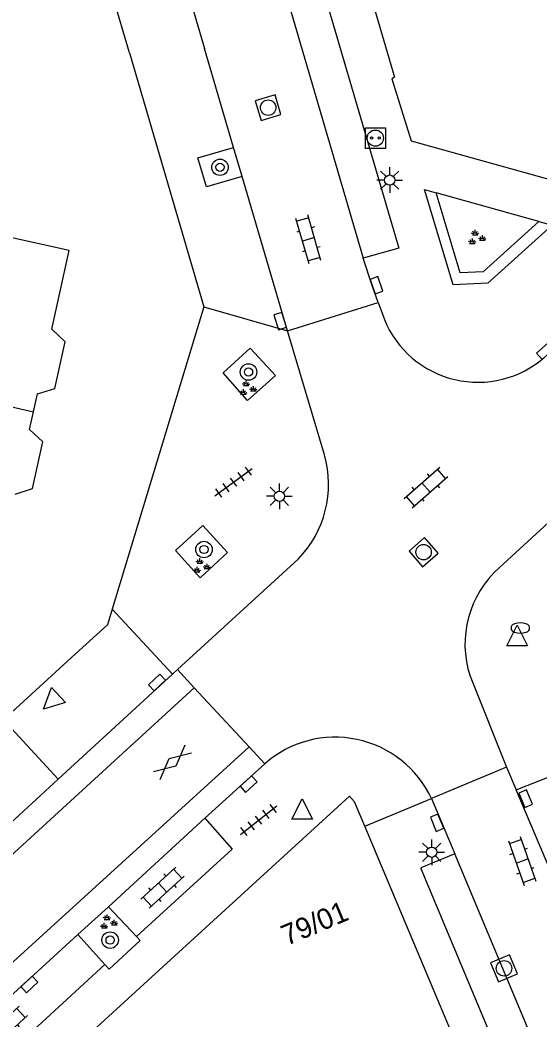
# Model space of a CAD drawing. Extents: x 132998 to 136004, y 396998 to 398512.
# Drawn here: x 134901.99 to 134927.23, y 397236.4 to 397284.94 of the extents above; entities that cross this region are included whole.
import ezdxf

# ---------------------------------------------------------------- set-up
doc = ezdxf.new("R2010")
doc.units = 0
for name, color, linetype in [('gg-afsc-erfafscheiding', 7, 'Continuous'), ('gg-afsc-muur', 7, 'Continuous'), ('gg-anno-huisnummerreeks BGT', 7, 'Continuous'), ('gg-bbg-hoofdgebouw', 7, 'Continuous'), ('gg-bbg-tussenscheiding', 7, 'Continuous'), ('gg-knt-verharding', 7, 'Continuous'), ('gg-knt-verharding nz', 7, 'Continuous'), ('gt-grn-groengrens', 7, 'Continuous'), ('gt-grn-weggrens', 7, 'Continuous'), ('gt-symb-boom', 7, 'Continuous'), ('gt-symb-brandkraan', 7, 'Continuous'), ('gt-symb-gesloten verharding', 7, 'Continuous'), ('gt-symb-groenvak', 7, 'Continuous'), ('gt-symb-klinker verharding', 7, 'Continuous'), ('gt-symb-kolk', 7, 'Continuous'), ('gt-symb-laadpunt elektrisch vervoer', 7, 'Continuous'), ('gt-symb-lichtmast', 7, 'Continuous'), ('gt-symb-rioolschacht', 7, 'Continuous'), ('gt-symb-tegel verharding', 7, 'Continuous'), ('gt-symb-waterafsluiter', 7, 'Continuous')]:
    doc.layers.add(name, color=color, linetype=linetype)

# ---------------------------------------------------------------- blocks, each defined once
blk = doc.blocks.new('gt0-LMAST')
at = {"layer": 'gt-symb-lichtmast'}
for p, q in [((-0.005, 0.246), (-0.005, 0.621)), ((-0.182, 0.173), (-0.447, 0.438)), ((0.172, 0.173), (0.437, 0.438)), ((-0.255, -0.004), (-0.63, -0.004)), ((-0.182, -0.181), (-0.447, -0.446)), ((-0.005, -0.254), (-0.005, -0.629)), ((0.437, -0.446), (0.172, -0.181)), ((0.245, -0.004), (0.62, -0.004))]:
    blk.add_line(p, q, dxfattribs=at)
blk.add_circle((-0.005, -0.004), 0.25, dxfattribs=at)
blk = doc.blocks.new('gt0-GRVAK')
at = {"layer": 'gt-symb-groenvak'}
for p, q in [((-0.11, 0.189), (-0.228, 0.24)), ((-0.182, 0.153), (0.088, 0.153)), ((-0.091, 0.211), (-0.156, 0.322)), ((-0.047, 0.214), (-0.047, 0.393)), ((-0.004, 0.211), (0.061, 0.322)), ((0.015, 0.189), (0.133, 0.24)), ((0.262, -0.052), (0.197, 0.059)), ((0.305, -0.049), (0.305, 0.13)), ((0.349, -0.052), (0.414, 0.059)), ((-0.245, -0.228), (-0.363, -0.177)), ((-0.318, -0.264), (-0.047, -0.264)), ((-0.226, -0.206), (-0.291, -0.095)), ((-0.183, -0.203), (-0.183, -0.024)), ((-0.139, -0.206), (-0.074, -0.095)), ((-0.12, -0.228), (-0.002, -0.177)), ((0.243, -0.074), (0.125, -0.023)), ((0.17, -0.11), (0.441, -0.11)), ((0.368, -0.074), (0.486, -0.023))]:
    blk.add_line(p, q, dxfattribs=at)
blk = doc.blocks.new('gt0-RS')
at = {"layer": 'gt-symb-rioolschacht'}
blk.add_lwpolyline([(-0.5, -0.5), (0.5, -0.5), (0.5, 0.5), (-0.5, 0.5)], close=True, dxfattribs=at)
blk.add_circle((0, 0), 0.375, dxfattribs=at)
blk = doc.blocks.new('gt0-KL1')
at = {"layer": 'gt-symb-klinker verharding'}
for p, q in [((-1.15, 0.3), (1.15, 0.3)), ((-1, -0.3), (-1, 0.3)), ((-0.5, 0.3), (-0.5, 0.45)), ((0, -0.3), (0, 0.3)), ((0.5, 0.3), (0.5, 0.45)), ((1, -0.3), (1, 0.3)), ((-1.15, -0.3), (1.15, -0.3)), ((-0.5, -0.45), (-0.5, -0.3)), ((0.5, -0.45), (0.5, -0.3))]:
    blk.add_line(p, q, dxfattribs=at)
blk = doc.blocks.new('gt0-KOLK')
at = {"layer": 'gt-symb-kolk'}
blk.add_lwpolyline([(0, 0), (0.375, 0), (0.375, 0.4), (-0.375, 0.4), (-0.375, 0), (0, 0)], dxfattribs=at)
blk = doc.blocks.new('gt0-LEV')
at = {"layer": 'gt-symb-laadpunt elektrisch vervoer'}
blk.add_lwpolyline([(-0.486, 0.501), (0.486, 0.501), (0.486, -0.499), (-0.486, -0.499)], close=True, dxfattribs=at)
for centre, radius in [((0, 0), 0.393), ((-0.186, 0), 0.0566), ((0.186, 0), 0.0566)]:
    blk.add_circle(centre, radius, dxfattribs=at)
blk = doc.blocks.new('gt0-BOOM')
at = {"layer": 'gt-symb-boom'}
for radius in [0.4, 0.2]:
    blk.add_circle((0, 0), radius, dxfattribs=at)
blk = doc.blocks.new('gt0-TEG1')
at = {"layer": 'gt-symb-tegel verharding'}
for p, q in [((-1.125, 0), (1.125, 0)), ((-0.9, -0.25), (-0.9, 0.25)), ((-0.45, -0.25), (-0.45, 0.25)), ((0, -0.25), (0, 0.25)), ((0.45, -0.25), (0.45, 0.25)), ((0.9, -0.25), (0.9, 0.25))]:
    blk.add_line(p, q, dxfattribs=at)
blk = doc.blocks.new('gt0-WAFSL')
at = {"layer": 'gt-symb-waterafsluiter'}
for p, q in [((-0.5, -0.333), (0, 0.667)), ((0, 0.667), (0.5, -0.333)), ((0.5, -0.333), (-0.5, -0.333))]:
    blk.add_line(p, q, dxfattribs=at)
blk = doc.blocks.new('gt0-BR')
at = {"layer": 'gt-symb-brandkraan'}
for centre, radius, start, end in [((-0.244, 0), 0.206, 107.5669, 252.4331), ((0.599, -2.664), 3, 106.892, 107.5669), ((0, -0.691), 0.938, 73.108, 106.892), ((-0.599, -2.664), 3, 72.4331, 73.108), ((0.244, 0), 0.206, 287.567, 72.4331), ((0.599, 2.664), 3, 252.4331, 253.108), ((0, 0.691), 0.938, 253.108, 286.8921), ((-0.599, 2.664), 3, 286.8921, 287.567)]:
    blk.add_arc(centre, radius, start, end, dxfattribs=at)
blk = doc.blocks.new('gt0-GESVH1')
at = {"layer": 'gt-symb-gesloten verharding'}
for p, q in [((-0.992, -0.261), (0.008, 0.239)), ((0.008, -0.261), (-0.992, 0.239)), ((0.008, 0.239), (1.008, -0.261)), ((1.008, 0.239), (0.008, -0.261))]:
    blk.add_line(p, q, dxfattribs=at)

msp = doc.modelspace()

# ---------------------------------------------------------------- linework, layer by layer
at = {"layer": 'gg-afsc-erfafscheiding'}
msp.add_line((134904.691, 397254.142), (134901.199, 397250.942), dxfattribs=at)
at = {"layer": 'gg-afsc-muur'}
for p, q in [((134907.302, 397283.34), (134910.92, 397271)), ((134910.92, 397271), (134906.471, 397256.321)), ((134906.471, 397256.321), (134906.24, 397255.56)), ((134906.24, 397255.56), (134904.691, 397254.142))]:
    msp.add_line(p, q, dxfattribs=at)
at = {"layer": 'gg-bbg-hoofdgebouw'}
for p, q in [((134902.646, 397265.907), (134902.837, 397266.768)), ((134902.455, 397265.047), (134902.646, 397265.907)), ((134904.981, 397235.327), (134917.99, 397247.23)), ((134921.92, 397238.169), (134918.722, 397245.768)), ((134922.939, 397235.746), (134921.92, 397238.169))]:
    msp.add_line(p, q, dxfattribs=at)
for points in [[(134917.74, 397290.445), (134920.16, 397282.15), (134920.04, 397282.08), (134920.97, 397279.06), (134929.75, 397276.62)], [(134903.532, 397269.911), (134904.38, 397273.74), (134894.88, 397275.84)], [(134902.837, 397266.768), (134903.677, 397267.039), (134904.184, 397269.3), (134903.532, 397269.911)], [(134901.759, 397261.904), (134902.6, 397262.175), (134903.107, 397264.436), (134902.455, 397265.047)], [(134918.722, 397245.768), (134918.221, 397246.957), (134917.99, 397247.23)]]:
    msp.add_lwpolyline(points, dxfattribs=at)
at = {"layer": 'gg-bbg-tussenscheiding'}
msp.add_line((134894.586, 397267.771), (134902.646, 397265.907), dxfattribs=at)
at = {"layer": 'gg-knt-verharding'}
for p, q in [((134907.302, 397283.34), (134899.22, 397310.9)), ((134909.9, 397287.103), (134910.948, 397283.554)), ((134912.355, 397278.746), (134910.948, 397283.554)), ((134912.769, 397277.333), (134912.355, 397278.746)), ((134914.974, 397269.828), (134912.769, 397277.333)), ((134927.173, 397275.151), (134922.193, 397276.535)), ((134914.974, 397269.828), (134919.378, 397271.217)), ((134919.378, 397271.217), (134919.675, 397270.383)), ((134916.768, 397263.812), (134914.974, 397269.828)), ((134927.829, 397260.7), (134925.251, 397258.327)), ((134909.635, 397253.378), (134915.489, 397258.747)), ((134903.85, 397248.058), (134909.386, 397253.149)), ((134909.386, 397253.149), (134909.635, 397253.378)), ((134910.452, 397252.496), (134909.635, 397253.378)), ((134923.832, 397253.065), (134925.597, 397248.636)), ((134913.112, 397249.621), (134910.452, 397252.496)), ((134913.87, 397248.802), (134913.112, 397249.621)), ((134913.87, 397248.802), (134910.969, 397246.166)), ((134925.597, 397248.636), (134921.964, 397247.108)), ((134925.597, 397248.636), (134926.077, 397247.544)), ((134926.077, 397247.544), (134927.759, 397248.203)), ((134897.19, 397241.933), (134903.85, 397248.058)), ((134921.964, 397247.108), (134923.09, 397244.424)), ((134910.969, 397246.166), (134906.292, 397241.853)), ((134910.969, 397246.166), (134912.289, 397244.646)), ((134907.651, 397240.407), (134912.289, 397244.646)), ((134925.529, 397233.968), (134921.457, 397243.703)), ((134906.292, 397241.853), (134904.805, 397240.515)), ((134906.292, 397241.853), (134907.651, 397240.407)), ((134904.805, 397240.515), (134895.864, 397232.317)), ((134906.11, 397239.056), (134904.805, 397240.515)), ((134897.236, 397230.876), (134906.11, 397239.056))]:
    msp.add_line(p, q, dxfattribs=at)
for points in [[(134915.971, 397288.877), (134920.372, 397273.85), (134918.652, 397273.363)], [(134912.769, 397277.333), (134911.051, 397276.83), (134910.631, 397278.241), (134912.355, 397278.746)], [(134927.173, 397275.151), (134927.818, 397274.972), (134924.693, 397272.144), (134923.013, 397272.074), (134921.626, 397276.693), (134922.193, 397276.535)], [(134919.378, 397271.217), (134919.105, 397271.983), (134918.652, 397273.363)], [(134913.041, 397266.452), (134911.847, 397267.791), (134913.165, 397268.985), (134914.385, 397267.67), (134913.041, 397266.452)], [(134909.547, 397259.162), (134910.864, 397260.381), (134912.059, 397259.06), (134910.742, 397257.841), (134909.547, 397259.162)], [(134923.09, 397244.424), (134921.44, 397243.744), (134921.457, 397243.703)], [(134907.651, 397240.407), (134907.831, 397240.211), (134906.326, 397238.822), (134906.11, 397239.056)]]:
    msp.add_lwpolyline(points, dxfattribs=at)
for centre, radius, start, end in [((134924.216, 397272.245), 4.908, 202.3004, 311.2761), ((134911.754, 397262.384), 5.213, 315.7605, 15.8957), ((134928.572, 397254.609), 4.985, 131.7716, 198.0446), ((134917.285, 397244.934), 5.16, 24.9229, 131.4353)]:
    msp.add_arc(centre, radius, start, end, dxfattribs=at)
at = {"layer": 'gg-knt-verharding nz'}
for p, q in [((134914.264, 397288.355), (134918.652, 397273.363)), ((134906.471, 397256.321), (134909.386, 397253.149)), ((134901.199, 397250.942), (134903.85, 397248.058)), ((134943.816, 397205.409), (134926.077, 397247.544)), ((134927.204, 397234.622), (134923.09, 397244.424))]:
    msp.add_line(p, q, dxfattribs=at)
for points in [[(134868.576, 397214.165), (134884.878, 397229.041), (134910.452, 397252.496)], [(134872.728, 397212.862), (134886.313, 397225.261), (134898.549, 397236.366), (134913.112, 397249.621)]]:
    msp.add_lwpolyline(points, dxfattribs=at)
at = {"layer": 'gt-grn-groengrens'}
msp.add_lwpolyline([(134927.173, 397275.151), (134924.463, 397272.698), (134923.359, 397272.652), (134922.193, 397276.535)], dxfattribs=at)
at = {"layer": 'gt-grn-weggrens'}
for p, q in [((134910.92, 397271), (134914.974, 397269.828)), ((134918.722, 397245.768), (134921.964, 397247.108))]:
    msp.add_line(p, q, dxfattribs=at)

# ---------------------------------------------------------------- block references
at = {"layer": 'gt-symb-boom'}
for p in [(134911.7, 397277.781), (134913.084, 397267.832), (134910.922, 397259.211), (134906.367, 397240.236)]:
    msp.add_blockref('gt0-BOOM', p, dxfattribs=at)
at = {"layer": 'gt-symb-brandkraan'}
msp.add_blockref('gt0-BR', (134926.273, 397255.395), dxfattribs=at)
at = {"layer": 'gt-symb-gesloten verharding', "rotation": 40.25318526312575}
msp.add_blockref('gt0-GESVH1', (134909.381, 397248.875), dxfattribs=at)
at = {"layer": 'gt-symb-groenvak'}
for p in [(134924.129, 397274.347), (134913.017, 397267.023), (134910.766, 397258.392), (134906.263, 397241.092)]:
    msp.add_blockref('gt0-GRVAK', p, dxfattribs=at)
at = {"layer": 'gt-symb-klinker verharding'}
for p, rotation in [((134915.991, 397274.278), 106.07917237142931), ((134921.693, 397262.225), 41.14819511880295), ((134926.359, 397244.08), -70.49642676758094), ((134908.915, 397242.781), 42.4857946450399), ((134901.299, 397236.022), 42.44710185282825)]:
    msp.add_blockref('gt0-KL1', p, dxfattribs=dict(at, rotation=rotation))
at = {"layer": 'gt-symb-kolk'}
for p, rotation in [((134919.105, 397271.983), -70.3692977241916), ((134914.808, 397270.365), 107.09430559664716), ((134927.61, 397268.696), 41.30991847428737), ((134908.779, 397252.604), 42.60899614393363), ((134912.951, 397247.961), -137.55289814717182), ((134926.719, 397247.184), 112.71687171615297), ((134922.42, 397246.014), 112.64190008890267), ((134902.314, 397238.228), -137.4719559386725)]:
    msp.add_blockref('gt0-KOLK', p, dxfattribs=dict(at, rotation=rotation))
at = {"layer": 'gt-symb-laadpunt elektrisch vervoer'}
msp.add_blockref('gt0-LEV', (134919.239, 397279.198), dxfattribs=at)
at = {"layer": 'gt-symb-lichtmast'}
for p in [(134919.938, 397277.16), (134914.587, 397261.799), (134921.977, 397244.509)]:
    msp.add_blockref('gt0-LMAST', p, dxfattribs=at)
at = {"layer": 'gt-symb-rioolschacht'}
for p, rotation in [((134914.035, 397280.677), -73.19645197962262), ((134921.579, 397259.082), -138.77095072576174), ((134925.482, 397238.863), -67.23027336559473)]:
    msp.add_blockref('gt0-RS', p, dxfattribs=dict(at, rotation=rotation))
at = {"layer": 'gt-symb-tegel verharding'}
for p, rotation in [((134912.362, 397262.484), 36.37706752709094), ((134913.573, 397246.068), 38.17653760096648)]:
    msp.add_blockref('gt0-TEG1', p, dxfattribs=dict(at, rotation=rotation))
at = {"layer": 'gt-symb-waterafsluiter'}
for p in [(134926.116, 397254.861), (134915.685, 397246.437)]:
    msp.add_blockref('gt0-WAFSL', p, dxfattribs=at)
at = {"layer": 'gt-symb-waterafsluiter', "rotation": 133.21767957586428}
msp.add_blockref('gt0-WAFSL', (134903.621, 397251.912), dxfattribs=at)

# ---------------------------------------------------------------- texts
at = {"layer": 'gg-anno-huisnummerreeks BGT'}
msp.add_text('79/01', height=1, rotation=22.8, dxfattribs=at).set_placement((134914.935, 397239.95))

doc.saveas('drawing.dxf')
